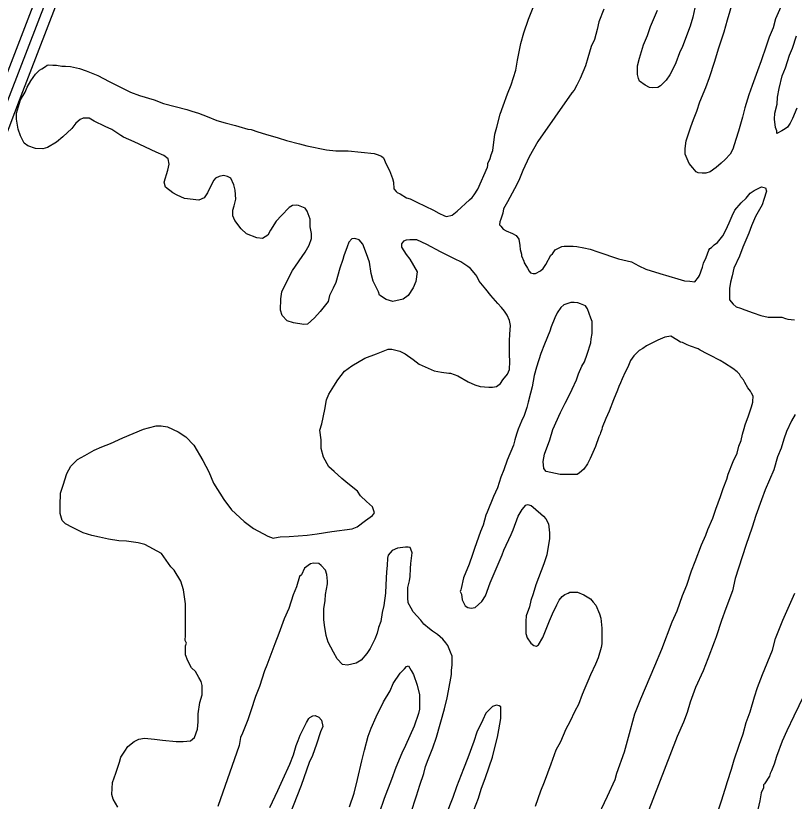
# Model space of a CAD drawing. Extents: x 3355677 to 3393573, y 612928 to 638357.
# Drawn here: x 3372454 to 3373539, y 629081 to 630176 of the extents above; entities that cross this region are included whole.
import ezdxf

# ---------------------------------------------------------------- set-up
doc = ezdxf.new("R2010")
doc.units = 0
doc.layers.add('V-ROAD-CNTR', color=7, linetype='Continuous')
doc.layers.add('V-SITE-VEGE', color=7, linetype='Continuous')

msp = doc.modelspace()

# ---------------------------------------------------------------- linework, layer by layer
at = {"layer": 'V-ROAD-CNTR'}
for points in [[(3372083.8, 629150), (3372431.7, 630068.7), (3372759.8, 630920.4), (3372989.3, 631518.4), (3373311.4, 632385.8), (3373407.6, 632621.3)], [(3372097.8, 629144.7), (3372445.7, 630063.3), (3372773.8, 630915.1), (3373003.3, 631513.1), (3373325.3, 632380.4), (3373421.4, 632615.6)], [(3372111.8, 629139.4), (3372459.7, 630058), (3372787.8, 630909.7), (3373017.4, 631507.8), (3373339.3, 632375), (3373435.3, 632610)]]:
    msp.add_lwpolyline(points, dxfattribs=at)
at = {"layer": 'V-SITE-VEGE'}
for points in [[(3372475.3, 630084.8), (3372481.6, 630094.3), (3372484.2, 630096.5), (3372487.4, 630099.6), (3372490.6, 630101.7), (3372495.8, 630104.9), (3372497.9, 630106.5), (3372500.6, 630107), (3372505.9, 630106.5), (3372511.1, 630106.5), (3372518.5, 630105.5), (3372523.8, 630105.5), (3372530.6, 630105), (3372543.3, 630101.9), (3372552.3, 630098.7), (3372568.7, 630092.4), (3372584.5, 630084), (3372614.1, 630069.3), (3372626.8, 630064.6), (3372647.3, 630058.3), (3372660, 630053.1), (3372692.7, 630044.7), (3372699.6, 630042.6), (3372709.1, 630040), (3372721.2, 630035.3), (3372734.4, 630029.5), (3372746.1, 630026.4), (3372760.3, 630022.7), (3372765.1, 630021.2), (3372777.7, 630017.5), (3372782.5, 630017), (3372791.4, 630013.8), (3372802.5, 630010.7), (3372820, 630005.5), (3372831.6, 630001.8), (3372849.5, 629997.1), (3372860.1, 629994.5), (3372887.5, 629988.7), (3372900.2, 629987.2), (3372917.6, 629987.2), (3372953.5, 629983.6), (3372957.7, 629982), (3372964, 629979.9), (3372966.7, 629977.8), (3372970.4, 629968.9), (3372975.1, 629959.9), (3372979.4, 629948.9), (3372980.5, 629943.6), (3372981, 629934.6), (3372984.2, 629930.9), (3372985.8, 629929.4), (3372990, 629927.3), (3372999, 629922), (3373003.7, 629920.4), (3373013.2, 629915.7), (3373036.5, 629904.7), (3373043.9, 629900.5), (3373051.8, 629896.8), (3373054.4, 629895.8), (3373062.3, 629897.9), (3373069.2, 629903.2), (3373086.5, 629919), (3373090.2, 629922.2), (3373092.9, 629925.9), (3373098.1, 629933.8), (3373111.8, 629964.5), (3373112.3, 629967.1), (3373112.3, 629969.7), (3373115.4, 629976.6), (3373117, 629981.9), (3373119.1, 629987.7), (3373121.7, 630010.4), (3373124.8, 630020.4), (3373129.5, 630038.4), (3373133.7, 630050), (3373139.5, 630066.9), (3373144.7, 630079.5), (3373151, 630099.6), (3373153.6, 630113.8), (3373158.3, 630137.1), (3373162.5, 630151.8), (3373168.8, 630170.9), (3373181.4, 630202.5)], [(3373401.9, 630193), (3373397.7, 630173.5), (3373394, 630160.8), (3373383.6, 630132.8), (3373379.4, 630123.9), (3373374.1, 630110.1), (3373370.4, 630102.2), (3373365.7, 630093.2), (3373360.5, 630085.8), (3373352.6, 630077.9), (3373348.9, 630075.8), (3373341, 630075.3), (3373337.3, 630075.8), (3373331.5, 630078.9), (3373323.5, 630084.2), (3373321.9, 630087.9), (3373320.9, 630093.7), (3373320.8, 630105.8), (3373323.5, 630116.4), (3373329.2, 630134.8), (3373334.5, 630148), (3373338.7, 630160.7), (3373348.6, 630183.4)], [(3373520.6, 630188), (3373513.2, 630171.1), (3373509.6, 630158.5), (3373504.3, 630145.8), (3373500.1, 630133.1), (3373492.8, 630112.5), (3373488.1, 630098.8), (3373480.7, 630078.2), (3373476, 630065.5), (3373470.3, 630047.1), (3373467.1, 630034.4), (3373461.4, 630014.9), (3373457.7, 630003.3), (3373453.5, 629989.5), (3373449.8, 629982.7), (3373443, 629975.3), (3373437.2, 629970), (3373430.4, 629964.2), (3373421.9, 629958.3), (3373416.1, 629956.2), (3373410.9, 629956.2), (3373405.1, 629956.7), (3373402.4, 629958.3), (3373397.7, 629963.6), (3373392.9, 629969.9), (3373387.1, 629982.5), (3373387.1, 629990.4), (3373388.6, 630001.5), (3373394.9, 630021), (3373398.6, 630031.1), (3373403.3, 630042.7), (3373407.5, 630055.4), (3373415.9, 630075.4), (3373421.1, 630089.7), (3373428.4, 630112.4), (3373433.7, 630129.3), (3373441.5, 630153), (3373446.2, 630169.9), (3373453.6, 630194.7)], [(3373273.7, 630184.8), (3373266.9, 630166.9)], [(3373266.9, 630166.9), (3373264.3, 630156.3), (3373260.6, 630142.6), (3373255.9, 630132.6), (3373251.7, 630116.7), (3373248.1, 630105.6), (3373240.7, 630088.2), (3373236, 630078.7), (3373232.3, 630071.8), (3373229.1, 630068.1), (3373181.8, 630000.5), (3373169.7, 629978.8), (3373160.8, 629959.8), (3373155.1, 629946.1), (3373149.3, 629934.5), (3373139.3, 629916.5), (3373134.1, 629906.5), (3373133, 629900.7), (3373130.4, 629892.2), (3373128.8, 629888.5), (3373128.3, 629884.3), (3373130.4, 629882.2), (3373133.6, 629878), (3373137.8, 629875.9), (3373146.3, 629872.2), (3373151.5, 629869.6), (3373155.2, 629864.3), (3373156.9, 629855.4), (3373157.4, 629850.1), (3373159, 629843.3), (3373159, 629841.1), (3373162.2, 629833.8), (3373162.7, 629831.1), (3373165.9, 629826.4), (3373167.5, 629823.8), (3373169.6, 629819.5), (3373171.7, 629817.4), (3373175.4, 629816.4), (3373178.6, 629816.4), (3373185.4, 629820.1), (3373189.1, 629823.3), (3373192.8, 629829.1), (3373200.1, 629841.8), (3373202.2, 629843.9), (3373205.9, 629849.2), (3373215.4, 629853.9), (3373218.6, 629854.5), (3373231.2, 629854.5), (3373236, 629854), (3373246, 629852.4), (3373254.5, 629850.3), (3373265.5, 629846.7), (3373294, 629836.7), (3373306.2, 629834.1), (3373312.5, 629832.5), (3373322.6, 629827.3), (3373332.1, 629822.6), (3373351.6, 629816.3), (3373376.9, 629808.9), (3373386.4, 629806.3), (3373393.8, 629805.8), (3373400.7, 629804.8), (3373405.9, 629811.1), (3373407, 629813.8), (3373411.2, 629825.4), (3373412.7, 629830.7), (3373416.4, 629838.6), (3373418, 629843.9), (3373420.1, 629849.1), (3373421.7, 629851.3), (3373423.8, 629852.8), (3373427.5, 629856.5), (3373432.2, 629859.7), (3373439.6, 629868.7), (3373442.2, 629874), (3373445.9, 629881.9), (3373448.5, 629887.2), (3373452.7, 629896.7), (3373456.4, 629904.6), (3373465.3, 629914.7), (3373472.1, 629921.5), (3373477.9, 629928.4), (3373483.2, 629932.1), (3373493.7, 629937.4), (3373499, 629935.8), (3373500.6, 629931.1), (3373496.9, 629919.5), (3373494.3, 629912.1), (3373484.9, 629895.7), (3373479.6, 629883), (3373476, 629872.5), (3373467.6, 629852.9), (3373462.8, 629840.8), (3373455, 629823.9), (3373452.4, 629813.3), (3373450.3, 629804.4), (3373448.7, 629795.4), (3373448.7, 629779.6), (3373454, 629773.8), (3373458.3, 629770.1), (3373464.1, 629768)], [(3373542.5, 630046.7), (3373536.8, 630032.5), (3373533.6, 630026.1), (3373529.9, 630020.3), (3373526.3, 630018.2), (3373522, 630015), (3373514.7, 630011.3), (3373514.7, 630015), (3373513.1, 630019.7), (3373511.5, 630031.3), (3373512, 630039.8), (3373515.1, 630052.4), (3373515.6, 630061.9), (3373518.2, 630074.1), (3373522.4, 630092), (3373527.1, 630103.1), (3373532.3, 630120.5), (3373536.5, 630130.6), (3373542.3, 630147.5)], [(3372949.6, 629816.4), (3372947, 629832.2), (3372943.2, 629843.8), (3372937.9, 629857.5), (3372932.6, 629863.3), (3372926.8, 629865.4), (3372922.6, 629864.9), (3372918.4, 629860.1), (3372916.3, 629853.8), (3372911.6, 629841.1), (3372910, 629835.8), (3372905.8, 629823.7), (3372900.1, 629804.1), (3372896.4, 629796.2), (3372891.7, 629785.7), (3372889.6, 629777.2), (3372878.5, 629763.5), (3372870.7, 629754.5), (3372860.7, 629746), (3372855.9, 629745.5), (3372841.1, 629747.6), (3372832.7, 629750.7), (3372825.3, 629758.1), (3372823.2, 629765.5), (3372823.6, 629781.3), (3372825.2, 629790.8), (3372835.2, 629811.9), (3372839.9, 629820.4), (3372857.8, 629846.2), (3372863, 629855.7), (3372866.2, 629865.2), (3372866.2, 629872.1), (3372864.6, 629881.6), (3372864.5, 629892.1), (3372860.3, 629903.2), (3372857.6, 629907.4), (3372848.1, 629911.1), (3372845, 629911.6), (3372839.7, 629911.1), (3372835.5, 629908.4), (3372824.4, 629897.3), (3372817.1, 629889.4), (3372809.2, 629876.7), (3372805.5, 629869.9), (3372798.1, 629865.1), (3372790.2, 629866.1), (3372776, 629871.9), (3372768.6, 629878.7), (3372759.6, 629890.3), (3372756.9, 629896.6), (3372756.9, 629904.6), (3372758.5, 629910.9), (3372761.1, 629919.9), (3372760, 629932.5), (3372758.4, 629939.9), (3372754.1, 629949.4), (3372749.4, 629951.5), (3372743.6, 629953.1), (3372737.8, 629951.5), (3372732.5, 629949.3), (3372730.4, 629946.7), (3372727.3, 629941.4), (3372721.5, 629928.7), (3372716.8, 629921.9), (3372709.4, 629918.7), (3372689.3, 629920.8), (3372679.3, 629925.5), (3372673, 629928.6), (3372662.9, 629936.5), (3372661.3, 629943.9), (3372666, 629960.3), (3372668.1, 629968.7), (3372666.5, 629976.1), (3372660.7, 629980.8), (3372650.1, 629985.5), (3372619.5, 629999.7), (3372604.2, 630006.5), (3372600.5, 630008.6), (3372588.4, 630017), (3372578.8, 630021.2), (3372563.5, 630028.6), (3372556.7, 630032.8), (3372548.2, 630032.8), (3372544, 630031.2), (3372538.2, 630025.9), (3372532.4, 630018.5), (3372519.8, 630006.9), (3372510.9, 629999.5), (3372498.7, 629992), (3372491.9, 629989.9), (3372481.9, 629990.4), (3372471.3, 629994.1), (3372466, 629997.8), (3372460.7, 630008.3), (3372457.5, 630017.3), (3372455.4, 630031.5), (3372455.4, 630039.9), (3372461.1, 630058.4), (3372467.4, 630069), (3372470.1, 630075.9), (3372475.3, 630084.8)], [(3372754.7, 629487.3), (3372772.7, 629471), (3372785.4, 629461), (3372805.4, 629450.5), (3372812.8, 629447.9), (3372814.9, 629448.4), (3372822.8, 629449.5), (3372835.5, 629450), (3372860.3, 629451.7), (3372874.5, 629453.8), (3372894.6, 629457), (3372923, 629460.8), (3372929.9, 629463.4), (3372941.5, 629472.4), (3372951.5, 629479.3), (3372954.1, 629483), (3372951.4, 629491.5), (3372943, 629498.8), (3372934.5, 629506.7), (3372930.3, 629513), (3372917.1, 629524.1), (3372908.6, 629530.9), (3372898.1, 629540.4), (3372890.7, 629547.2), (3372883.2, 629560.4), (3372880, 629572.5), (3372880, 629584.6), (3372877.9, 629598.4), (3372881, 629606.8), (3372885.2, 629626.9), (3372887.3, 629640.6), (3372890.4, 629648.5), (3372897.3, 629659.6), (3372903, 629668.1), (3372912.5, 629680.2), (3372922.5, 629687.6), (3372940.9, 629698.7), (3372956.8, 629704.6), (3372973.1, 629710.9), (3372978.4, 629711), (3372989.4, 629708.3), (3372996.8, 629704.7), (3373007.9, 629696.8), (3373016.4, 629689.9), (3373037.5, 629681), (3373047.5, 629678.9), (3373057.6, 629677.4), (3373060.2, 629677.4), (3373065, 629675.8), (3373070.2, 629673.7), (3373084.5, 629665.3), (3373094, 629661.1), (3373101.4, 629659), (3373113.5, 629658), (3373118.8, 629658), (3373124.1, 629659.1), (3373129.9, 629663.3), (3373133, 629668.1), (3373139.3, 629676), (3373142.5, 629682.9), (3373143, 629693.9), (3373142.4, 629703.4), (3373142.4, 629722.4), (3373142.9, 629731.9), (3373143.9, 629744), (3373142.3, 629750.9), (3373139.1, 629758.3), (3373135.4, 629764.1), (3373131.2, 629769.3), (3373125.9, 629774.6), (3373116.4, 629785.7), (3373109.5, 629794.6), (3373100, 629805.7), (3373096.8, 629812.5), (3373095.2, 629814.6), (3373087.8, 629823.6), (3373084.1, 629826.2), (3373074.6, 629832.5), (3373066.7, 629836.2), (3373055.6, 629842), (3373046.1, 629846.7), (3373027.1, 629856.7), (3373013.4, 629863.5), (3373003.3, 629863.5), (3372998.1, 629862.9), (3372994.4, 629861.3), (3372991.7, 629857.6), (3372991.7, 629852.9), (3372998.1, 629842.9), (3373003.4, 629836.6), (3373013.5, 629818.6), (3373011.9, 629805.5), (3373008.2, 629796.5), (3373000.9, 629785.9), (3372994, 629780.6), (3372979.8, 629777.4), (3372970.3, 629780), (3372961.3, 629786.3), (3372959.7, 629791.1), (3372952.3, 629805.8), (3372949.6, 629816.4)], [(3373367.1, 629729.3), (3373358.7, 629727.7), (3373349.2, 629723.4), (3373333.4, 629715.5), (3373328.1, 629711.8), (3373322.8, 629709.1), (3373315.5, 629701.7), (3373310.7, 629695.4), (3373307.1, 629685.9), (3373303.4, 629679), (3373299.2, 629669.5), (3373297.1, 629664.2), (3373294.5, 629658.9), (3373292.9, 629653.7), (3373287.1, 629640.5), (3373281.4, 629624.6), (3373276.6, 629614.6), (3373271.4, 629601.9), (3373270.9, 629599.3), (3373269.3, 629594.5), (3373268.8, 629592.4), (3373266.7, 629588.7), (3373262, 629575.5), (3373254.6, 629558.6), (3373250.9, 629551.2), (3373245.7, 629543.8), (3373239.9, 629538.5), (3373236.7, 629536.4), (3373213, 629536.4), (3373193.5, 629540.5), (3373190.3, 629544.8), (3373189.2, 629554.3), (3373191.3, 629564.8), (3373198.6, 629584.9), (3373202.8, 629599.1), (3373213.3, 629622.9), (3373220.1, 629635.6), (3373225.4, 629646.6), (3373229.6, 629655.1), (3373235.9, 629668.3), (3373238.5, 629676.7), (3373243.2, 629687.3), (3373246.9, 629693.6), (3373250.6, 629704.2), (3373255.8, 629720), (3373256.3, 629725.3), (3373257.4, 629732.7), (3373257.3, 629749.6), (3373255.7, 629754.3), (3373251, 629767), (3373248.3, 629771.2), (3373241.4, 629774.3), (3373237.7, 629775.4), (3373232.5, 629775.9), (3373227.7, 629775.9), (3373218.2, 629772.7), (3373214, 629769), (3373208.8, 629761.6), (3373205.6, 629754.7), (3373200.4, 629742.1), (3373198.3, 629736.3), (3373190.9, 629717.8), (3373186.2, 629705.1), (3373179.9, 629686.1), (3373176.8, 629674.5), (3373173.7, 629658.7), (3373171.6, 629649.7), (3373168.4, 629637), (3373166.3, 629629.6), (3373162.7, 629618.5), (3373159, 629610.6), (3373154.3, 629599.5), (3373152.2, 629592.7), (3373149.6, 629584.8), (3373148, 629577.4), (3373139.1, 629556.2), (3373134.4, 629543), (3373130.2, 629532.5), (3373125.5, 629517.7), (3373120.2, 629505.6), (3373111.3, 629483.9), (3373109.2, 629479.7), (3373105.5, 629466), (3373101.9, 629457), (3373093.5, 629433.2), (3373090.9, 629424.8), (3373086.1, 629411.6), (3373078.3, 629392.6), (3373075.1, 629377.8), (3373074.6, 629375.7), (3373073.6, 629373.6), (3373075.2, 629369.9), (3373076.2, 629362), (3373080.5, 629353.5), (3373084.2, 629350.9), (3373088.9, 629350.4), (3373094.7, 629350.9), (3373103.7, 629359.4), (3373108.9, 629367.3), (3373115.2, 629385.3), (3373132, 629424.4)], [(3373464.1, 629768), (3373470.4, 629765.9), (3373482, 629761.7), (3373492.6, 629758), (3373502.6, 629755.4), (3373521.6, 629755.5), (3373526.9, 629753.9), (3373530, 629752.9), (3373539.5, 629751.8)], [(3373262.6, 629053.8), (3373278.9, 629088.1), (3373289.4, 629111.4), (3373292, 629120.4), (3373302.5, 629149.9), (3373308.3, 629170.5), (3373317.2, 629203.2), (3373325.5, 629223.8), (3373345, 629269.8), (3373354.4, 629293), (3373369.1, 629331), (3373375.9, 629346.3), (3373383.2, 629368), (3373389.5, 629382.2), (3373395.8, 629402.3), (3373401.1, 629415), (3373410, 629438.2), (3373415.7, 629451.9), (3373418.9, 629459.8), (3373425.7, 629475.7), (3373429.9, 629488.3), (3373436.2, 629505.8), (3373439.9, 629516.9), (3373445.1, 629530.1), (3373447.2, 629536.9), (3373454, 629554.3), (3373459.8, 629566), (3373461.9, 629576), (3373465, 629583.9), (3373467.1, 629592.4), (3373469.2, 629600.3), (3373470.8, 629605.5), (3373475.5, 629618.2), (3373478.1, 629626.7), (3373479.7, 629630.9), (3373481.2, 629637.2), (3373481.2, 629639.9), (3373481.8, 629643.6), (3373481.8, 629645.7), (3373479.6, 629649.9), (3373478, 629652.5), (3373474.3, 629657.3), (3373470.1, 629664.6), (3373468.5, 629668.3), (3373464.8, 629672.5), (3373462.7, 629676.2), (3373459.5, 629679.4), (3373453.7, 629684.1), (3373442.1, 629691.5), (3373435.7, 629695.1), (3373421.5, 629702.5), (3373417.8, 629704.6), (3373407.8, 629709.8), (3373405.1, 629711.4), (3373394.6, 629715.1), (3373389.8, 629717.2), (3373383.5, 629720.3), (3373380.8, 629720.9), (3373375.5, 629724), (3373367.1, 629729.3)], [(3373540.4, 629620), (3373535.1, 629611), (3373528.3, 629596.2), (3373524.6, 629585.6), (3373521, 629573), (3373515.7, 629560.8), (3373510.5, 629542.9), (3373498.4, 629514.9), (3373493.7, 629501.2), (3373485.8, 629479.5), (3373480.6, 629463.1), (3373471.7, 629437.3), (3373457, 629391.4), (3373452.9, 629374.5), (3373443.9, 629349.6), (3373437.6, 629332.8), (3373430.3, 629310.1), (3373427.7, 629302.7), (3373418.8, 629279.4), (3373412, 629263.1), (3373401.5, 629239.8), (3373394.1, 629219.2), (3373389.9, 629205), (3373384.7, 629191.3), (3373375.8, 629171.2), (3373234.7, 628805.8)], [(3372596.4, 629072.8), (3372590, 629083.9), (3372588.4, 629090.8), (3372588.9, 629107.1), (3372593.6, 629120.3), (3372598.9, 629135.6), (3372600.9, 629142.5), (3372606.2, 629150.9), (3372610.4, 629157.3), (3372619.4, 629164.2), (3372625.7, 629167.9), (3372633.6, 629168.9), (3372647.8, 629167.9), (3372658.9, 629166.4), (3372677.9, 629164.3), (3372687.4, 629164.3), (3372698, 629165.4), (3372703.2, 629170.1), (3372707.4, 629181.8), (3372708.4, 629191.8), (3372708.4, 629202.9), (3372711, 629218.7), (3372714.2, 629229.3), (3372714.1, 629242.4), (3372712.5, 629248.2), (3372709.4, 629253.5), (3372704.6, 629261.9), (3372699.3, 629267.2), (3372694, 629276.7), (3372690.8, 629285.1), (3372690.8, 629297.8), (3372692.4, 629301.5), (3372690.2, 629305.2), (3372690.8, 629312.5), (3372690.6, 629356.3), (3372688, 629375.8), (3372684.2, 629388), (3372675.2, 629403.2), (3372670.5, 629408), (3372657.3, 629426.4), (3372634, 629439), (3372625, 629441.1), (3372608.7, 629443.7), (3372598.1, 629444.2), (3372583.4, 629446.3), (3372571.2, 629448.9), (3372560.1, 629451.5), (3372548, 629455.2), (3372533.2, 629462.5), (3372523.7, 629467.8), (3372518.9, 629472.5), (3372516.3, 629482), (3372516.3, 629493.1), (3372516.7, 629510.5), (3372520.4, 629521.6), (3372525.6, 629537.9), (3372530.9, 629548), (3372540.4, 629557.5), (3372550.4, 629562.8), (3372563.5, 629570.2), (3372574.1, 629575), (3372586.2, 629579.7), (3372603.6, 629587.7), (3372632.1, 629599.4), (3372639.4, 629601.5), (3372650, 629604.2), (3372656.8, 629604.2), (3372665.8, 629602.6), (3372680.6, 629595.8), (3372691.2, 629589), (3372702.3, 629577.4), (3372715, 629555.8), (3372723.5, 629540), (3372729.8, 629524.2), (3372744.1, 629501.5), (3372754.7, 629487.3)], [(3373132, 629424.4), (3373134.6, 629431.2), (3373144.6, 629452.9), (3373147.2, 629459.2), (3373154.6, 629478.2), (3373159.8, 629487.7), (3373165.1, 629493.5), (3373167.2, 629494.6), (3373172.5, 629493), (3373175.1, 629490.9), (3373189.9, 629478.3), (3373193.1, 629474.6), (3373196.8, 629467.8), (3373197.9, 629455.1), (3373197.9, 629446.7), (3373195.8, 629433.5), (3373194.3, 629424.5), (3373190.1, 629411.8), (3373182.7, 629392.3), (3373179.1, 629382.8), (3373175.4, 629370.1), (3373172.2, 629361.1), (3373170.2, 629352.2), (3373165.4, 629339.5), (3373164.9, 629332.1), (3373165, 629314.7), (3373167.1, 629308.9), (3373171.9, 629301.5), (3373176.1, 629298.4), (3373179.8, 629297.3), (3373182.9, 629298.9), (3373188.7, 629309.5), (3373198.2, 629332.7), (3373202.4, 629342.2), (3373208.1, 629354.9), (3373211.3, 629361.2), (3373215.5, 629366.5), (3373219.2, 629369.2), (3373223.9, 629371.3), (3373226.6, 629372.3), (3373237.1, 629372.4), (3373246.1, 629368.7), (3373255.1, 629363.4), (3373258.8, 629358.7), (3373262.5, 629354.5), (3373267.8, 629342.4), (3373269.4, 629336.1), (3373271, 629322.3), (3373271, 629300.7), (3373270, 629295.4), (3373265.8, 629281.2), (3373262.1, 629272.2), (3373255.3, 629257.4), (3373251.6, 629248.4), (3373247.4, 629238.9), (3373243.8, 629230), (3373238.5, 629216.2), (3373233.3, 629206.7), (3373226.5, 629191.9), (3373220.7, 629181.4), (3373213.3, 629164), (3373207, 629152.3), (3373199.7, 629132.8), (3373190.8, 629108), (3373185.5, 629095.3), (3373178.2, 629073.7)], [(3373028.8, 629139.3), (3373035.6, 629155.6), (3373040.8, 629170.4), (3373051.8, 629210), (3373055.5, 629225.3), (3373057.5, 629234.8), (3373061.7, 629258), (3373061.7, 629263.8), (3373062.2, 629270.7), (3373062.2, 629283.3), (3373060.1, 629289.1), (3373056.3, 629298.1), (3373053.7, 629301.8), (3373049.5, 629307.1), (3373042.1, 629313.4), (3373035.2, 629318.1), (3373031, 629321.3), (3373023, 629328.1), (3373018.8, 629333.4), (3373008.2, 629344.9), (3373005.1, 629350.2), (3373001.3, 629357.6), (3373000.8, 629364.4), (3373000.8, 629379.2), (3373002.9, 629388.2), (3373003.9, 629394.5), (3373004.4, 629405.6), (3373004.9, 629412.4), (3373006.5, 629427.2), (3373004.9, 629432.5), (3373003.8, 629434.6), (3373001.2, 629435.1), (3372997.5, 629435.1), (3372986.4, 629434), (3372979, 629430.3), (3372973.2, 629424), (3372972.2, 629419.8), (3372971.7, 629409.7), (3372970.7, 629400.8), (3372970.2, 629382.8), (3372969.7, 629371.2), (3372967.1, 629353.8), (3372965, 629344.3), (3372962.9, 629331.6), (3372959.8, 629323.2), (3372957.7, 629315.3), (3372954.5, 629306.8), (3372948.2, 629294.2), (3372943.5, 629286.8), (3372935.6, 629277.8), (3372928.7, 629273.5), (3372916.6, 629270.9), (3372909.8, 629271.9), (3372902.4, 629279.8), (3372897.1, 629288.8), (3372889.6, 629303), (3372887, 629311.9), (3372884.3, 629326.7), (3372883.8, 629334.6), (3372883.7, 629349.4), (3372885.3, 629361), (3372885.8, 629369.4), (3372888.9, 629384.2), (3372888.9, 629387.9), (3372887.8, 629396.9), (3372885.7, 629403.2), (3372879.9, 629409.5), (3372876.7, 629412.2), (3372869.3, 629412.7), (3372865.1, 629412.1), (3372856.7, 629405.8), (3372852.5, 629396.8), (3372849.9, 629394.2), (3372845.7, 629379.9), (3372841, 629368.8), (3372834.7, 629349.8), (3372828.4, 629335.5), (3372821, 629315), (3372815.3, 629300.7), (3372804.3, 629270.6), (3372801.1, 629262.7), (3372793.8, 629241), (3372788.5, 629227.3), (3372781.7, 629207.3), (3372777.5, 629194.6), (3372770.2, 629176.1), (3372767.6, 629169.8), (3372765.5, 629158.7), (3372736.1, 629073.7)], [(3373434, 629070.6), (3373437.7, 629081.7), (3373442.9, 629098), (3373446.1, 629108.6), (3373451.8, 629126), (3373455.5, 629138.7), (3373462.3, 629159.3), (3373468.1, 629175.1), (3373472.3, 629190.9), (3373477.5, 629205.7), (3373483.8, 629226.8), (3373488, 629239.5), (3373494.8, 629258), (3373509, 629291.8), (3373513.1, 629308.1), (3373523.1, 629333.5), (3373539.9, 629371)], [(3372919.2, 629073.6), (3372926, 629092.6), (3372930.7, 629111.6), (3372936.5, 629137.5), (3372940.1, 629152.2), (3372945.3, 629171.8), (3372949.5, 629182.9), (3372956.4, 629198.7), (3372966.9, 629219.8), (3372975.8, 629235.1), (3372980, 629245.2), (3372990, 629259.4), (3372995.8, 629265.8), (3372998.9, 629269), (3373001.6, 629270), (3373005.3, 629263.2), (3373008.4, 629257.9), (3373013.7, 629243.1), (3373016.9, 629229.4), (3373017, 629209.4), (3373015.4, 629203.6), (3373009.7, 629185.6), (3372997.6, 629158.7), (3372992.3, 629148.1), (3372983.9, 629128.1), (3372977.7, 629111.7), (3372967.7, 629084.8), (3372953.6, 629044.1)], [(3373552.4, 629228.6), (3373538.7, 629199.5), (3373528.7, 629179.5), (3373522.4, 629164.7), (3373514.6, 629143.6), (3373510.9, 629133), (3373507.2, 629123.5), (3373505.7, 629119.8), (3373504.6, 629116.1), (3373497.8, 629105.5), (3373496.2, 629104), (3373496.2, 629099.7), (3373493.1, 629092.9), (3373491, 629081.8), (3373486.8, 629063.8)], [(3373092.8, 629068.7), (3373099, 629085.6), (3373102.7, 629097.8), (3373109, 629114.1), (3373118.4, 629142.6), (3373121.6, 629154.2), (3373125.7, 629170.6), (3373127.3, 629180.6), (3373130.4, 629196.5), (3373130.4, 629212.8), (3373127.8, 629213.9), (3373124.1, 629214.9), (3373118.8, 629213.3), (3373109.3, 629203.8), (3373105.1, 629194.8), (3373096.7, 629177.4), (3373092.5, 629164.2), (3373084.1, 629141.5), (3373078.4, 629126.2), (3373068.4, 629101.4), (3373063.2, 629086.6), (3373053.7, 629061.8)], [(3372808.4, 629072.3), (3372819.4, 629096), (3372826.3, 629111.4), (3372836.2, 629133), (3372841.5, 629145.7), (3372845.1, 629158.9), (3372847.8, 629165.7), (3372850.4, 629173.1), (3372859.3, 629191.1), (3372862.5, 629196.4), (3372864, 629198), (3372868.3, 629200.1), (3372871.4, 629200.6), (3372876.7, 629198.5), (3372880.4, 629194.3), (3372882, 629185.3), (3372878.9, 629177.9), (3372873.6, 629160.5), (3372867.9, 629144.7), (3372863.1, 629135.2), (3372852.1, 629103), (3372835.9, 629061.8)], [(3373004.7, 629064.8), (3373012.5, 629088.6), (3373017.2, 629103.4), (3373023, 629119.7), (3373025.1, 629129.8), (3373028.8, 629139.3)]]:
    msp.add_lwpolyline(points, dxfattribs=at)

doc.saveas('drawing.dxf')
